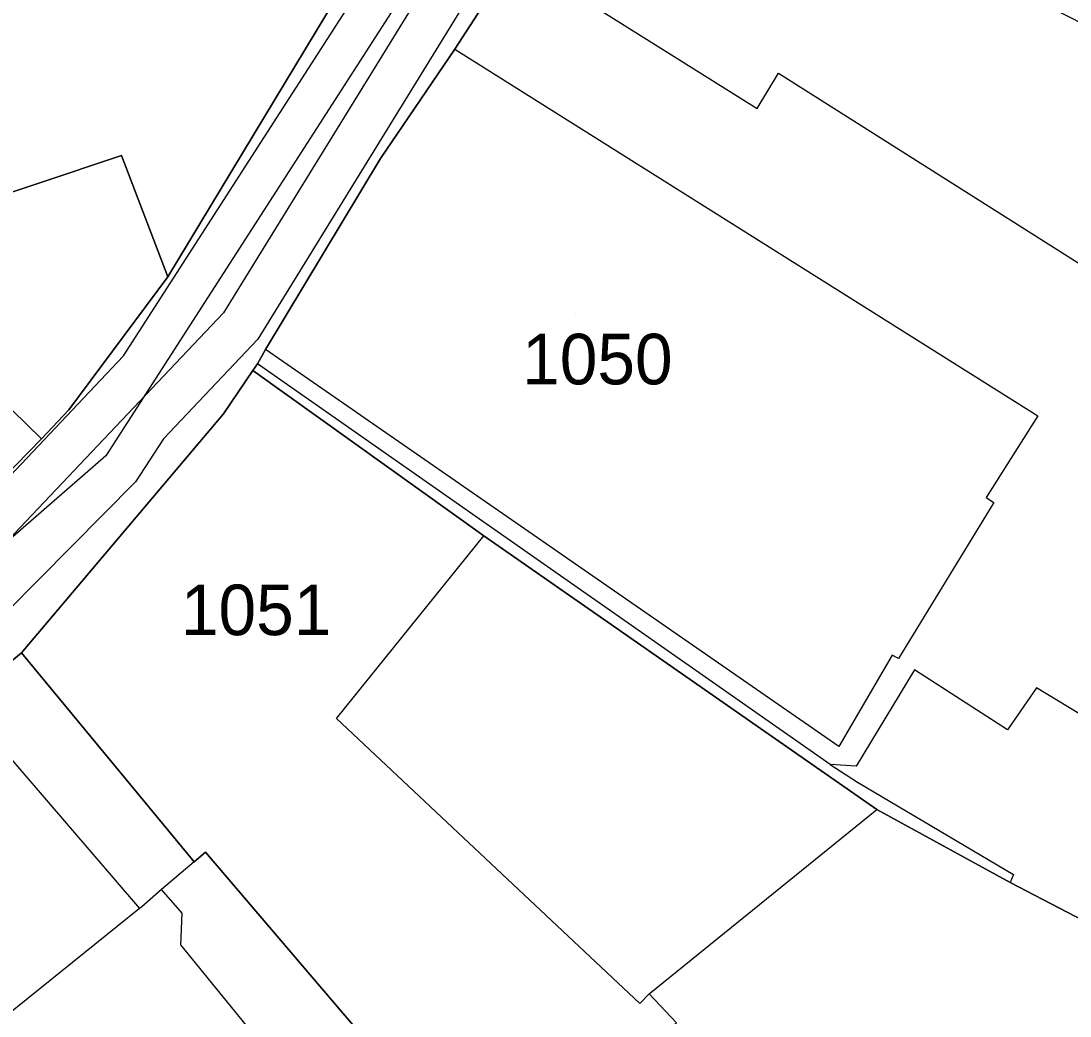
# Model space of a CAD drawing. Extents: x -263423 to -261326, y -1240067 to -1237864.
# Drawn here: x -262658.16 to -262616.67, y -1239766.9 to -1239727.54 of the extents above; entities that cross this region are included whole.
import ezdxf

# ---------------------------------------------------------------- set-up
doc = ezdxf.new("R2010")
doc.units = 0
for name, color, linetype in [('body_kn', 7, 'Continuous'), ('kladpar_druhypozemkov', 7, 'Continuous'), ('kladpar_hranice', 7, 'Continuous'), ('kladpar_parcelnecisla', 7, 'Continuous'), ('kladpar_plochy', 7, 'Continuous'), ('tarchy_linie', 7, 'Continuous'), ('zappar_hrandruhpozemk', 7, 'Continuous')]:
    doc.layers.add(name, color=color, linetype=linetype)

msp = doc.modelspace()

# ---------------------------------------------------------------- linework, layer by layer
at = {"layer": 'body_kn'}
for p, q in [((-262641, -1239728.65), (-262641, -1239728.65)), ((-262641, -1239728.65), (-262641, -1239728.65)), ((-262628.2, -1239729.6), (-262628.2, -1239729.6)), ((-262629.04, -1239731), (-262629.04, -1239731)), ((-262654.19, -1239732.86), (-262654.19, -1239732.86)), ((-262643.94, -1239732.97), (-262643.94, -1239732.97)), ((-262652.36, -1239737.65), (-262652.36, -1239737.65)), ((-262650.15, -1239739.08), (-262650.15, -1239739.08)), ((-262648.79, -1239740.12), (-262648.79, -1239740.12)), ((-262654.11, -1239740.78), (-262654.11, -1239740.78)), ((-262648.49, -1239740.53), (-262648.49, -1239740.53)), ((-262648.81, -1239741.1), (-262648.81, -1239741.1)), ((-262649, -1239741.36), (-262649, -1239741.36)), ((-262656.27, -1239742.92), (-262656.27, -1239742.92)), ((-262650.16, -1239743.07), (-262650.16, -1239743.07)), ((-262617.94, -1239743.15), (-262617.94, -1239743.15)), ((-262657.35, -1239744.06), (-262657.35, -1239744.06)), ((-262652.53, -1239744.06), (-262652.53, -1239744.06)), ((-262654.81, -1239744.74), (-262654.81, -1239744.74)), ((-262653.63, -1239745.76), (-262653.63, -1239745.76)), ((-262619.99, -1239746.39), (-262619.99, -1239746.39)), ((-262619.68, -1239746.58), (-262619.68, -1239746.58)), ((-262639.86, -1239747.9), (-262639.86, -1239747.9)), ((-262639.86, -1239747.9), (-262639.86, -1239747.9)), ((-262658.15, -1239752.53), (-262658.15, -1239752.53)), ((-262623.71, -1239752.62), (-262623.71, -1239752.62)), ((-262623.46, -1239752.75), (-262623.46, -1239752.75)), ((-262622.82, -1239753.2), (-262622.82, -1239753.2)), ((-262617.99, -1239753.92), (-262617.99, -1239753.92)), ((-262645.68, -1239755.13), (-262645.68, -1239755.13)), ((-262619.14, -1239755.57), (-262619.14, -1239755.57)), ((-262625.82, -1239756.24), (-262625.82, -1239756.24)), ((-262626.15, -1239756.94), (-262626.15, -1239756.94)), ((-262625.13, -1239757.01), (-262625.13, -1239757.01)), ((-262625.07, -1239757.64), (-262625.07, -1239757.64)), ((-262624.31, -1239758.73), (-262624.31, -1239758.73)), ((-262650.86, -1239760.42), (-262650.86, -1239760.42)), ((-262651.32, -1239760.8), (-262651.32, -1239760.8)), ((-262651.32, -1239760.8), (-262651.32, -1239760.8)), ((-262619.03, -1239761.62), (-262619.03, -1239761.62)), ((-262618.91, -1239761.3), (-262618.91, -1239761.3)), ((-262652.6, -1239761.89), (-262652.6, -1239761.89)), ((-262653.48, -1239762.64), (-262653.48, -1239762.64)), ((-262653.39, -1239762.57), (-262653.39, -1239762.57)), ((-262651.79, -1239762.83), (-262651.79, -1239762.83)), ((-262651.84, -1239764.08), (-262651.84, -1239764.08)), ((-262633.31, -1239766.02), (-262633.31, -1239766.02)), ((-262633.31, -1239766.02), (-262633.31, -1239766.02)), ((-262633.69, -1239766.4), (-262633.69, -1239766.4))]:
    msp.add_line(p, q, dxfattribs=at)
at = {"layer": 'kladpar_druhypozemkov'}
for p, q in [((-262620.28, -1239729.17), (-262620.28, -1239729.17)), ((-262636.22, -1239739.11), (-262636.22, -1239739.11)), ((-262649.61, -1239749.59), (-262649.61, -1239749.59))]:
    msp.add_line(p, q, dxfattribs=at)
at = {"layer": 'kladpar_hranice'}
for points in [[(-262659.4, -1239746.15), (-262657.35, -1239744.06), (-262656.27, -1239742.92), (-262652.36, -1239737.65), (-262642.69, -1239721.64), (-262641.15, -1239718.78), (-262640.25, -1239717.19), (-262633.01, -1239703.79), (-262631.92, -1239701.75), (-262625.51, -1239690.95), (-262623.69, -1239681.47), (-262622.72, -1239676.83), (-262622.98, -1239676.89), (-262621.03, -1239667.22)], [(-262616.44, -1239682.59), (-262620.48, -1239691.3), (-262621.32, -1239693.2), (-262626.07, -1239705.15), (-262634.27, -1239717.98), (-262638.63, -1239724.97), (-262641, -1239728.65), (-262643.94, -1239732.97), (-262648.49, -1239740.53), (-262648.81, -1239741.1), (-262649, -1239741.36), (-262650.16, -1239743.07), (-262658.15, -1239752.53), (-262660.49, -1239754.48)], [(-262634.27, -1239717.98), (-262626.46, -1239722.8), (-262626.2, -1239722.48), (-262622.01, -1239724.66), (-262605.75, -1239732.95), (-262599.9, -1239735.91), (-262593.8, -1239739.12), (-262598.48, -1239747.06), (-262599.51, -1239748.71), (-262604.06, -1239756.59), (-262610.01, -1239766.31), (-262612.24, -1239765.15), (-262619.03, -1239761.62), (-262624.31, -1239758.73), (-262639.86, -1239747.9), (-262649, -1239741.36), (-262648.81, -1239741.1), (-262648.49, -1239740.53), (-262643.94, -1239732.97), (-262641, -1239728.65), (-262638.63, -1239724.97), (-262634.27, -1239717.98)], [(-262680.36, -1239732.55), (-262677.87, -1239731.8), (-262662, -1239726.97), (-262659.9, -1239726.34), (-262660.09, -1239725.83), (-262651.67, -1239723.25), (-262643.7, -1239720.62), (-262642.69, -1239721.64), (-262652.36, -1239737.65), (-262654.19, -1239732.86), (-262686.9, -1239743.8), (-262701.62, -1239746.21), (-262703.11, -1239737.67), (-262680.36, -1239732.55)], [(-262686.9, -1239743.8), (-262654.19, -1239732.86), (-262652.36, -1239737.65), (-262656.27, -1239742.92), (-262657.35, -1239744.06), (-262659.4, -1239746.15), (-262663.94, -1239750.59), (-262669.42, -1239753.3), (-262670.43, -1239749.86), (-262671.25, -1239747.5), (-262678.45, -1239749.89), (-262680.11, -1239750.45), (-262681, -1239750.7), (-262684.45, -1239751.83), (-262683.69, -1239754.83), (-262687.71, -1239755.77), (-262688.27, -1239752.77), (-262700.06, -1239755.33), (-262701.62, -1239746.21), (-262686.9, -1239743.8)], [(-262639.86, -1239747.9), (-262624.31, -1239758.73), (-262619.03, -1239761.62), (-262612.24, -1239765.15), (-262610.01, -1239766.31), (-262604.06, -1239756.59), (-262598.82, -1239767.82), (-262595.22, -1239775.74), (-262605.55, -1239780.34), (-262611.8, -1239783.18), (-262613.56, -1239778.91), (-262624.67, -1239786.69), (-262630.98, -1239772.46), (-262636.99, -1239776.45), (-262637.25, -1239776.16), (-262642.89, -1239769.76), (-262650.86, -1239760.42), (-262651.32, -1239760.8), (-262658.15, -1239752.53), (-262650.16, -1239743.07), (-262649, -1239741.36), (-262639.86, -1239747.9)], [(-262667.45, -1239769.94), (-262670.79, -1239760.11), (-262664.22, -1239757.6), (-262660.49, -1239754.48), (-262658.15, -1239752.53), (-262651.32, -1239760.8), (-262650.86, -1239760.42), (-262642.89, -1239769.76)]]:
    msp.add_lwpolyline(points, dxfattribs=at)
at = {"layer": 'kladpar_plochy'}
for points in [[(-262659.4, -1239746.15), (-262657.35, -1239744.06), (-262656.27, -1239742.92), (-262652.36, -1239737.65), (-262642.69, -1239721.64), (-262641.15, -1239718.78), (-262640.25, -1239717.19), (-262633.01, -1239703.79), (-262631.92, -1239701.75), (-262625.51, -1239690.95), (-262623.69, -1239681.47), (-262622.72, -1239676.83), (-262622.98, -1239676.89), (-262621.03, -1239667.22)], [(-262616.44, -1239682.59), (-262620.48, -1239691.3), (-262621.32, -1239693.2), (-262626.07, -1239705.15), (-262634.27, -1239717.98), (-262638.63, -1239724.97), (-262641, -1239728.65), (-262643.94, -1239732.97), (-262648.49, -1239740.53), (-262648.81, -1239741.1), (-262649, -1239741.36), (-262650.16, -1239743.07), (-262658.15, -1239752.53), (-262660.49, -1239754.48)], [(-262667.45, -1239769.94), (-262670.79, -1239760.11), (-262664.22, -1239757.6), (-262660.49, -1239754.48), (-262658.15, -1239752.53), (-262651.32, -1239760.8), (-262650.86, -1239760.42), (-262642.89, -1239769.76)]]:
    msp.add_lwpolyline(points, dxfattribs=at)
for points in [[(-262634.27, -1239717.98), (-262626.46, -1239722.8), (-262626.2, -1239722.48), (-262622.01, -1239724.66), (-262605.75, -1239732.95), (-262599.9, -1239735.91), (-262593.8, -1239739.12), (-262598.48, -1239747.06), (-262599.51, -1239748.71), (-262604.06, -1239756.59), (-262610.01, -1239766.31), (-262612.24, -1239765.15), (-262619.03, -1239761.62), (-262624.31, -1239758.73), (-262639.86, -1239747.9), (-262649, -1239741.36), (-262648.81, -1239741.1), (-262648.49, -1239740.53), (-262643.94, -1239732.97), (-262641, -1239728.65), (-262638.63, -1239724.97)], [(-262680.36, -1239732.55), (-262677.87, -1239731.8), (-262662, -1239726.97), (-262659.9, -1239726.34), (-262660.09, -1239725.83), (-262651.67, -1239723.25), (-262643.7, -1239720.62), (-262642.69, -1239721.64), (-262652.36, -1239737.65), (-262654.19, -1239732.86), (-262686.9, -1239743.8), (-262701.62, -1239746.21), (-262703.11, -1239737.67)], [(-262686.9, -1239743.8), (-262654.19, -1239732.86), (-262652.36, -1239737.65), (-262656.27, -1239742.92), (-262657.35, -1239744.06), (-262659.4, -1239746.15), (-262663.94, -1239750.59), (-262669.42, -1239753.3), (-262670.43, -1239749.86), (-262671.25, -1239747.5), (-262678.45, -1239749.89), (-262680.11, -1239750.45), (-262681, -1239750.7), (-262684.45, -1239751.83), (-262683.69, -1239754.83), (-262687.71, -1239755.77), (-262688.27, -1239752.77), (-262700.06, -1239755.33), (-262701.62, -1239746.21)], [(-262639.86, -1239747.9), (-262624.31, -1239758.73), (-262619.03, -1239761.62), (-262612.24, -1239765.15), (-262610.01, -1239766.31), (-262604.06, -1239756.59), (-262598.82, -1239767.82), (-262595.22, -1239775.74), (-262605.55, -1239780.34), (-262611.8, -1239783.18), (-262613.56, -1239778.91), (-262624.67, -1239786.69), (-262630.98, -1239772.46), (-262636.99, -1239776.45), (-262637.25, -1239776.16), (-262642.89, -1239769.76), (-262650.86, -1239760.42), (-262651.32, -1239760.8), (-262658.15, -1239752.53), (-262650.16, -1239743.07), (-262649, -1239741.36)]]:
    msp.add_lwpolyline(points, close=True, dxfattribs=at)
at = {"layer": 'tarchy_linie'}
for points in [[(-262614.44, -1239666.41), (-262616.03, -1239670.09), (-262620.48, -1239684.16), (-262628.33, -1239703.58), (-262654.81, -1239744.74), (-262666.67, -1239755.06), (-262677.95, -1239758.85), (-262691.65, -1239761.87), (-262700.57, -1239763.25)], [(-262610.64, -1239668.32), (-262623.36, -1239695.43), (-262626.95, -1239704.3), (-262629.1, -1239707.64), (-262630.08, -1239709.73), (-262648.79, -1239740.12), (-262652.53, -1239744.06), (-262653.63, -1239745.76), (-262665.11, -1239757.34)], [(-262612.79, -1239668.9), (-262631.62, -1239709.01), (-262650.15, -1239739.08), (-262666.01, -1239755.81), (-262700.3, -1239764.51)], [(-262661.09, -1239748.15), (-262654.11, -1239740.78), (-262633.04, -1239708.04), (-262629.71, -1239702.86), (-262624.11, -1239689.02), (-262621.96, -1239683.69), (-262617.45, -1239669.47)]]:
    msp.add_lwpolyline(points, dxfattribs=at)
at = {"layer": 'zappar_hrandruhpozemk'}
for p, q in [((-262638.63, -1239724.97), (-262629.04, -1239731)), ((-262641, -1239728.65), (-262617.94, -1239743.15)), ((-262660.59, -1239740.92), (-262657.35, -1239744.06)), ((-262625.82, -1239756.24), (-262648.49, -1239740.53)), ((-262626.15, -1239756.94), (-262648.81, -1239741.1)), ((-262645.68, -1239755.13), (-262639.86, -1239747.9)), ((-262660.49, -1239754.48), (-262653.48, -1239762.64)), ((-262633.31, -1239766.02), (-262624.31, -1239758.73)), ((-262651.32, -1239760.8), (-262652.6, -1239761.89)), ((-262653.48, -1239762.64), (-262658.78, -1239766.92)), ((-262653.39, -1239762.57), (-262653.48, -1239762.64)), ((-262647.95, -1239768.85), (-262651.84, -1239764.08))]:
    msp.add_line(p, q, dxfattribs=at)
for points in [[(-262629.04, -1239731), (-262628.2, -1239729.6), (-262611.57, -1239740.12), (-262608.75, -1239734.91), (-262608.3, -1239734.02), (-262604.36, -1239736.02), (-262607.5, -1239741.61), (-262608.46, -1239743.26)], [(-262617.94, -1239743.15), (-262619.99, -1239746.39), (-262619.68, -1239746.58), (-262623.46, -1239752.75), (-262623.71, -1239752.62), (-262625.82, -1239756.24)], [(-262615.45, -1239755.46), (-262617.99, -1239753.92), (-262619.14, -1239755.57), (-262622.82, -1239753.2), (-262625.13, -1239757.01), (-262626.15, -1239756.94)], [(-262625.5, -1239772.04), (-262627.21, -1239769.86), (-262628.75, -1239771.19), (-262632.68, -1239767.55), (-262632.23, -1239767.17), (-262633.31, -1239766.02), (-262633.69, -1239766.4), (-262645.68, -1239755.13)], [(-262626.15, -1239756.94), (-262625.07, -1239757.64), (-262618.91, -1239761.3), (-262619.03, -1239761.62)], [(-262651.84, -1239764.08), (-262651.79, -1239762.83), (-262652.6, -1239761.89), (-262653.39, -1239762.57)]]:
    msp.add_lwpolyline(points, dxfattribs=at)

# ---------------------------------------------------------------- texts
at = {"layer": 'kladpar_parcelnecisla'}
for s, p in [('1050', (-262638.339, -1239741.91)), ('1051', (-262651.838, -1239751.83))]:
    msp.add_text(s, height=2, dxfattribs=at).set_placement(p)

doc.saveas('drawing.dxf')
